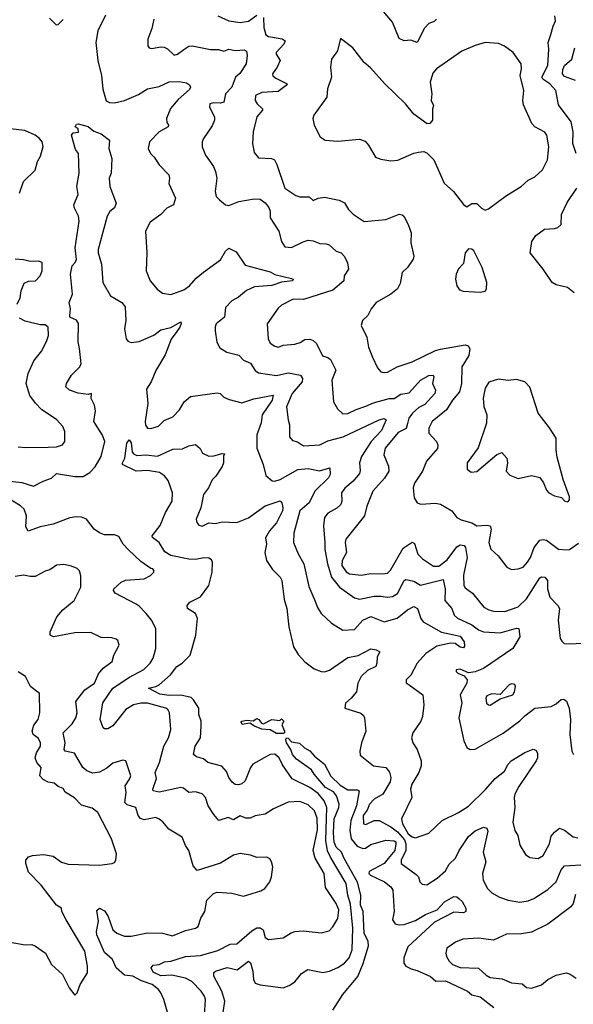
# Model space of a CAD drawing. Extents: x 1690054 to 1842981, y 782881 to 914114.
# Tile 680 of 693: x 1835592 to 1838938, y 887205 to 893152. Entities that reach past the tile are written whole.
import ezdxf

# ---------------------------------------------------------------- set-up
doc = ezdxf.new("R2010")
doc.units = 0

msp = doc.modelspace()

# ---------------------------------------------------------------- linework, layer by layer
at = {"layer": '0CON10XD'}
for points in [[(1838111.4, 893155), (1838097.9, 893142.1), (1838065, 893128.5), (1838038.3, 893101.7), (1837995, 893014.3), (1837955, 893029.6), (1837915, 893024.3), (1837885, 893039.2), (1837845, 893137.5), (1837791.2, 893201.2)], [(1835772.3, 893162.3), (1835811.7, 893121.7), (1835825, 893123.8), (1835855, 893154)], [(1836110.7, 893179.3), (1836063.3, 893085), (1836051.4, 893015), (1836063.5, 892905), (1836086.4, 892815), (1836093.7, 892733.7), (1836115, 892661.9), (1836135, 892651.8), (1836165, 892650.7), (1836225, 892664.6), (1836310.3, 892699.7), (1836365, 892735.6), (1836435, 892747.9), (1836495, 892777.5), (1836555, 892779.2), (1836600.2, 892770.2), (1836618.9, 892758.9), (1836624.5, 892745), (1836619.2, 892730.9), (1836549.7, 892670.3), (1836503.5, 892616.5), (1836478.9, 892555), (1836482, 892532), (1836492, 892515), (1836488.8, 892505), (1836435.7, 892475), (1836376, 892415), (1836369.2, 892375), (1836382.5, 892345), (1836405, 892322), (1836434.2, 892275), (1836492.5, 892215), (1836497.1, 892195), (1836493.3, 892163.3), (1836534.2, 892075), (1836521.2, 892035), (1836481.2, 892015), (1836445.8, 891975), (1836381.3, 891928.7), (1836352.5, 891875), (1836359.4, 891745), (1836357.1, 891635), (1836380, 891575), (1836422, 891525), (1836455, 891500.8), (1836505, 891493.3), (1836585, 891520.5), (1836618.9, 891545), (1836658.9, 891591.1), (1836702.1, 891627.9), (1836805, 891702.5), (1836835.8, 891755), (1836855, 891772.5), (1836900.9, 891750.9), (1836955, 891668.8), (1837105, 891629.1), (1837135, 891613.6), (1837235, 891590), (1837245.8, 891585), (1837241.2, 891575), (1837175, 891567.3), (1837115, 891546.1), (1837012.1, 891537.9), (1836963.3, 891516.7), (1836913.9, 891476.1), (1836873.3, 891455), (1836835.6, 891415), (1836829.4, 891355), (1836780, 891315), (1836772.7, 891297.3), (1836773, 891273), (1836782.5, 891205), (1836801.3, 891171.3), (1836843.3, 891145), (1836916.7, 891126.7), (1836944.4, 891095), (1836987.1, 891077.1), (1837015, 891034.2), (1837035, 891018.9), (1837145, 891003.3), (1837215, 891020.3), (1837289.4, 891005), (1837300.4, 890985), (1837298.9, 890965), (1837238.4, 890895), (1837205.4, 890815)], [(1836401.9, 893155), (1836389.8, 893100.2), (1836366, 893035), (1836366.7, 892995), (1836375, 892983.3), (1836388.3, 892978.3), (1836445, 892989.2), (1836465, 892987.1), (1836486.2, 892976.2), (1836525, 892938.8), (1836545, 892943.8), (1836585, 892973.1), (1836615, 892991.9), (1836635, 892994.4), (1836745, 892972.9), (1836792.6, 892972.6), (1836825, 892961.4), (1836855, 892975.3), (1836895, 892966.3), (1836950.3, 892970.3), (1836962.9, 892962.9), (1836966.9, 892936.9), (1836961.2, 892885), (1836923, 892827), (1836896.9, 892805), (1836874.3, 892745.7), (1836836.6, 892705), (1836825.5, 892655), (1836805, 892647.7), (1836765, 892650.9), (1836742, 892645), (1836740, 892625), (1836768.6, 892565), (1836770, 892545), (1836755, 892512), (1836703.3, 892435), (1836695.6, 892415), (1836694.3, 892385), (1836714.2, 892335), (1836764.3, 892265), (1836775.6, 892235), (1836782.9, 892195), (1836772.9, 892115), (1836780, 892085), (1836798.8, 892065), (1836835, 892033.8), (1836855, 892030), (1836916.3, 892053.7), (1837008.7, 892071.3), (1837045, 892068.5), (1837076.1, 892046.1), (1837098.6, 892018.6), (1837105.3, 891995), (1837105.5, 891955), (1837158.5, 891875), (1837173.6, 891813.6), (1837195, 891780), (1837235, 891776.7), (1837305, 891811.5), (1837335, 891820), (1837365, 891817.5), (1837405, 891800.5), (1837445, 891799.4), (1837461.8, 891791.8), (1837505, 891754.4), (1837535, 891744.3), (1837555, 891722.5), (1837573.8, 891683.8), (1837578.3, 891645), (1837552.8, 891605), (1837551.5, 891575), (1837485, 891518.2), (1837307.4, 891462.6), (1837245, 891464.5), (1837175, 891428.2), (1837155, 891410), (1837086.9, 891315), (1837093.8, 891225), (1837105, 891198.6), (1837135, 891180), (1837155.6, 891174.4), (1837183.6, 891186.4), (1837255, 891191.8), (1837288.1, 891201.9), (1837315, 891220.4), (1837345, 891222.7), (1837365, 891214.4), (1837385, 891195.7), (1837421.2, 891121.2), (1837455, 891112.1), (1837470.6, 891100.6), (1837502.5, 891035), (1837478.9, 890975), (1837488.6, 890845), (1837512, 890802), (1837545, 890771.4), (1837575, 890773.5), (1837625, 890798.9), (1837685, 890817.3), (1837731, 890839), (1837825, 890864.2), (1837855, 890865.3), (1837895, 890890), (1837945, 890898.8), (1838015, 890975.9), (1838065, 891003.9), (1838090, 891005), (1838094.5, 890995), (1838087.3, 890955), (1838104.6, 890915), (1838101.3, 890895), (1838040.9, 890829.1), (1838005, 890810.2), (1837965.3, 890775), (1837944.3, 890745.7), (1837935.8, 890714.2), (1837926.8, 890683.2), (1837880, 890660), (1837800.4, 890565), (1837793.2, 890525), (1837820.9, 890455), (1837822.1, 890425), (1837797.6, 890382.4), (1837725.5, 890305), (1837689.6, 890215), (1837675, 890155.8), (1837562.5, 890015), (1837558.4, 889995), (1837568, 889935), (1837540.8, 889885), (1837538.2, 889855), (1837565, 889817.1), (1837585, 889806), (1837655, 889798), (1837715, 889807.3), (1837785, 889804.7), (1837815, 889809.6), (1837833.4, 889826.6), (1837909.5, 889960.5), (1837965, 889996.7), (1837979.1, 889989.1), (1837997.9, 889925), (1838025.8, 889895), (1838092.3, 889852.3), (1838125, 889852.4), (1838175, 889890.5), (1838235, 889969.4), (1838255, 889979.6), (1838277.5, 889977.5), (1838285.4, 889965.4), (1838296, 889905), (1838273.6, 889796.4), (1838275.9, 889735), (1838285, 889720.8), (1838329.6, 889689.6), (1838396.9, 889605), (1838427, 889587), (1838455, 889578.9), (1838525, 889578.8), (1838605, 889605.5), (1838655.9, 889654.1), (1838735, 889780.8), (1838745, 889787.1), (1838765, 889786), (1838781.1, 889765), (1838782.1, 889715), (1838795.8, 889665), (1838843.8, 889615), (1838854.6, 889595), (1838845.7, 889525), (1838858.8, 889415), (1838867.7, 889397.7), (1838883.3, 889385), (1838915, 889382.2), (1838995, 889386.2)], [(1836790, 893175), (1836855.5, 893145.5), (1836925, 893134.5), (1836975, 893144.5), (1837025, 893179.1)], [(1837065.4, 893165.4), (1837067.3, 893105), (1837080.6, 893060.6), (1837095, 893050.8), (1837177.6, 893037.6), (1837195.7, 893025), (1837187.5, 893005), (1837142.9, 892955), (1837142.5, 892945), (1837165.6, 892905), (1837148.9, 892865), (1837118.9, 892825), (1837122.5, 892812.5), (1837139.2, 892799.2), (1837208, 892765), (1837203.3, 892755), (1837155, 892719.3), (1837055, 892712.3), (1837017.5, 892695), (1837015.7, 892665), (1837027.1, 892645), (1837059.2, 892615), (1837059.2, 892605), (1837024.4, 892565), (1837002.2, 892475), (1836998.6, 892405), (1837009.7, 892349.7), (1837035, 892318.8), (1837114.5, 892314.5), (1837131.4, 892305), (1837146.9, 892276.9), (1837194.5, 892134.5), (1837260.3, 892090.3), (1837285, 892082.5), (1837342.5, 892082.5), (1837365, 892060), (1837395, 892074.4), (1837435, 892080.5), (1837523.1, 892063.1), (1837555.4, 892045.4), (1837580, 892005), (1837606.9, 891976.9), (1837674, 891934), (1837804.4, 891945.6), (1837885, 891978), (1837903.9, 891973.9), (1837913.3, 891965), (1837940, 891915), (1837958, 891865), (1837955.8, 891805), (1837973.5, 891725), (1837969.4, 891705), (1837935, 891655.7), (1837904.5, 891625), (1837891.2, 891558.8), (1837875, 891525.8), (1837835, 891494.3), (1837745.6, 891444.4), (1837716, 891405), (1837696, 891365), (1837663.8, 891335), (1837656.2, 891305), (1837690, 891235), (1837700.5, 891175), (1837723.5, 891113.5), (1837755, 891048.8), (1837775, 891025.8), (1837795, 891020.5), (1837815, 891023.6), (1837874, 891056), (1837965, 891085.4), (1838105, 891153.8), (1838135, 891162.3), (1838285, 891188.8), (1838302, 891182), (1838312.2, 891165), (1838306.9, 891125), (1838263.7, 891055), (1838262.4, 890955), (1838250.3, 890905), (1838207.5, 890855), (1838171.5, 890795), (1838085, 890725.6), (1838065.6, 890685), (1838064.3, 890655), (1838110.8, 890605), (1838119.2, 890585), (1838117, 890563), (1838050, 890485), (1838027.5, 890425), (1837977.5, 890352.5), (1837970.5, 890325), (1837975.7, 890265), (1837995, 890233.3), (1838015.9, 890225.9), (1838105, 890231.4), (1838135, 890225.7), (1838203.8, 890185), (1838234.2, 890145), (1838260.7, 890130.7), (1838325, 890113.5), (1838355, 890096.2), (1838415, 890099.6), (1838434.6, 890094.6), (1838441.1, 890075), (1838427.2, 889995), (1838438.8, 889955), (1838484.4, 889914.4), (1838535.7, 889845.7), (1838565, 889831.4)], [(1838956.2, 892345), (1838934.6, 892405), (1838937.3, 892475), (1838926, 892536), (1838848.3, 892638.3), (1838833.3, 892725), (1838796.2, 892765), (1838753.8, 892793.8), (1838748.6, 892805), (1838783.4, 892875), (1838790.4, 892975), (1838786.5, 893015), (1838803.1, 893063.1), (1838816.1, 893113.9), (1838831.1, 893145), (1838825.6, 893175)], [(1838405, 892002.5), (1838425, 892010), (1838535, 892091.2), (1838623.8, 892145), (1838665, 892183.8), (1838706.4, 892203.6), (1838751.4, 892245), (1838782.9, 892305), (1838789.2, 892385), (1838778.2, 892455), (1838765, 892472.7), (1838705, 892504.5), (1838687.5, 892525), (1838637.4, 892637.4), (1838632.1, 892665), (1838638.2, 892725), (1838617.5, 892815), (1838625.4, 892855), (1838622.5, 892885), (1838574, 892955), (1838522.7, 892992.7), (1838485, 893009.2), (1838406.1, 893013.9), (1838345, 892996), (1838265, 892962), (1838111.2, 892855), (1838089.7, 892830.3), (1838072.9, 892775), (1838082.9, 892705), (1838078, 892665), (1838093.3, 892635), (1838087, 892613), (1838087.5, 892545), (1838070, 892525), (1838055, 892522.5), (1837975, 892581.2), (1837924.4, 892644.4), (1837798, 892765), (1837712.6, 892862.6), (1837673.4, 892893.4), (1837605, 892983.3), (1837531.7, 893038.3), (1837513.3, 892965), (1837476.7, 892915), (1837471.2, 892865), (1837477.5, 892805), (1837451.4, 892735), (1837449.2, 892685), (1837368.8, 892575), (1837364, 892555), (1837372.5, 892515), (1837408.8, 892445), (1837437.5, 892425), (1837515, 892418), (1837645, 892431.4), (1837679.7, 892419.7), (1837700.8, 892395), (1837742.7, 892322.7), (1837775, 892310.8), (1837835, 892300.8), (1837877, 892303), (1837975, 892346.2), (1838003, 892353), (1838035, 892356), (1838055, 892346.2), (1838095.5, 892305.5), (1838156.7, 892165), (1838214.2, 892114.2), (1838275, 892036.7), (1838295, 892022.5), (1838325, 892042.5), (1838355, 892042.5), (1838383.6, 892013.6), (1838405, 892002.5)], [(1838950.5, 892785), (1838885, 892810.3), (1838873.4, 892825), (1838875, 892851.1), (1838885.1, 892874.9), (1838929.6, 892915), (1838947.3, 892982.7)], [(1835515, 890367.5), (1835605, 890356.7), (1835675, 890335.5), (1835734, 890366), (1835785, 890383.8), (1835815, 890411.2), (1835925, 890392.8), (1835975, 890393.8), (1836015, 890417.8), (1836047.9, 890452.1), (1836085, 890513.8), (1836106.7, 890605), (1836092.8, 890642.8), (1836040.6, 890725), (1836049.7, 890789.7), (1836043.2, 890823.2), (1836024, 890865), (1836025.7, 890895), (1836005, 890889.2), (1835945, 890895.8), (1835892.5, 890915), (1835870, 890935), (1835874, 890955), (1835905, 891006.2), (1835954.5, 891055.5), (1835963.1, 891075), (1835953.6, 891166.4), (1835946.2, 891206.2), (1835948.3, 891318.3), (1835935, 891336.9), (1835895.7, 891355), (1835894, 891365), (1835899.2, 891405), (1835891.4, 891445), (1835910.8, 891495), (1835899.2, 891615), (1835908.2, 891665), (1835927.5, 891685), (1835935.5, 891704.5), (1835927, 891775), (1835951.4, 891935), (1835948.2, 891965), (1835923.5, 892013.5), (1835918.9, 892035), (1835946.2, 892096.2), (1835937.5, 892145), (1835950.6, 892225), (1835946.7, 892345), (1835928.3, 892368.3), (1835904.3, 892455.7), (1835915, 892470), (1835946.4, 892473.6), (1835945, 892492.5), (1835927.5, 892505), (1835935, 892521.2), (1835945, 892523.3), (1836005, 892506.9), (1836040, 892480), (1836085, 892463.6), (1836134.3, 892425), (1836131.2, 892375)], [(1835591.2, 892105), (1835615.7, 892174.3), (1835685.8, 892244.2), (1835700, 892295), (1835717.5, 892327.5), (1835734, 892386), (1835726.9, 892415), (1835712.5, 892435), (1835685, 892454.2), (1835622.2, 892482.2), (1835535, 892493.8)], [(1836131.2, 892375), (1836147.9, 892315), (1836144.1, 892225.9), (1836131.9, 892195), (1836136, 892145), (1836175.7, 892045), (1836165, 892016.7), (1836137.1, 891992.9), (1836121.5, 891965), (1836065.9, 891765), (1836065.3, 891745), (1836086, 891675), (1836095.3, 891565.3), (1836141.1, 891485), (1836209.2, 891445), (1836228.7, 891418.7), (1836234, 891335), (1836225.8, 891285), (1836236, 891225), (1836245, 891210), (1836265, 891203.3), (1836315, 891209.6), (1836403.6, 891246.4), (1836445, 891279.1), (1836505, 891293.8), (1836565, 891327.1), (1836568, 891318), (1836560, 891295), (1836540.9, 891269.1), (1836507.2, 891222.8), (1836471.1, 891128.9), (1836415, 891034), (1836386.9, 890965), (1836358.7, 890921.3), (1836367.1, 890835), (1836350.9, 890725), (1836352.8, 890702.8), (1836363.8, 890685), (1836385, 890682.9), (1836431.7, 890698.3), (1836465, 890730.8), (1836516.6, 890753.4), (1836557.5, 890795), (1836586.1, 890843.9), (1836624.3, 890875.7), (1836785, 890899.2), (1836804, 890895), (1836825, 890872.9), (1836857.9, 890857.9), (1836935, 890838.8), (1837007.1, 890862.9), (1837123.8, 890883.8), (1837117.9, 890855), (1837056.8, 890765), (1837051.6, 890718.4), (1837026.2, 890645), (1837024.5, 890565), (1837062.9, 890465), (1837078.8, 890398.8), (1837117.7, 890367.7), (1837134.2, 890364.2), (1837165.8, 890375), (1837273.8, 890436.2), (1837335, 890440.7), (1837403.5, 890426.5), (1837465.6, 890445), (1837469.4, 890405), (1837458, 890385), (1837376, 890305), (1837340.8, 890235), (1837286, 890185), (1837249.1, 890050.9), (1837247.3, 889995), (1837275.3, 889925.3), (1837308.6, 889865), (1837339.5, 889729.5), (1837375.3, 889645.3), (1837391.2, 889601.2), (1837415, 889565.8), (1837477.5, 889507.5), (1837545.7, 889465.7), (1837615, 889469.5), (1837665.2, 889524.8), (1837715, 889547.7), (1837795, 889516), (1837872.4, 889537.6), (1837935, 889588), (1837975, 889608.2), (1837996.9, 889595), (1838015.6, 889535), (1838030.8, 889515), (1838142.3, 889452.3), (1838255, 889428.9), (1838277.9, 889395), (1838281.1, 889368.9), (1838275, 889358.6), (1838255, 889362.1), (1838224.8, 889384.8), (1838195, 889386.6), (1838112.2, 889367.8), (1838046.2, 889325), (1837995, 889266.7), (1837956.2, 889193.8), (1837928.6, 889165), (1837926.9, 889146.9), (1837945, 889134.5), (1838029.2, 889075), (1838034.4, 889015), (1838025.5, 888944.5), (1838015.7, 888915), (1837968.8, 888845), (1837960.8, 888815), (1837967.5, 888785), (1837994, 888745), (1838018, 888675), (1838019.2, 888645), (1838004.2, 888605), (1837962.5, 888535), (1837954.5, 888505), (1837962.2, 888455), (1837899.2, 888325), (1837906.5, 888295), (1837940.2, 888235), (1837965, 888215.9), (1837985, 888210.5), (1838065, 888238.2), (1838145, 888315.6), (1838245, 888362.9), (1838305, 888401.4), (1838408, 888502), (1838465, 888568.5), (1838522.5, 888612.5), (1838543.8, 888655), (1838563.2, 888676.8), (1838645, 888726.2), (1838695, 888746.9), (1838710.5, 888740.5), (1838721.5, 888721.5), (1838721.3, 888695), (1838713.9, 888675), (1838608.2, 888521.8), (1838583.7, 888475), (1838579.7, 888455), (1838583.6, 888395), (1838571.8, 888305), (1838585.5, 888255), (1838601.9, 888225), (1838615, 888166.7), (1838649.5, 888109.5), (1838675, 888091.2), (1838725, 888086), (1838755, 888104), (1838793.8, 888175), (1838805, 888220), (1838823.3, 888245), (1838855, 888270), (1838885, 888257.5), (1838936.6, 888216.6), (1838965, 888211.1)], [(1838942.6, 891502.6), (1838901.9, 891535), (1838835, 891551.5), (1838811.1, 891565), (1838755.9, 891645.9), (1838677.8, 891745), (1838687, 891813), (1838711.3, 891848.7), (1838763, 891887), (1838825, 891890.8), (1838845, 891898), (1838863.8, 891915), (1838866.7, 891975), (1838900.9, 892049.1), (1838960, 892135)], [(1838375, 891506.7), (1838405, 891512.5), (1838413, 891527), (1838416, 891565), (1838387.5, 891655), (1838335.8, 891755.8), (1838325, 891766.2), (1838305, 891768.8), (1838283.8, 891745), (1838275, 891680), (1838245, 891647.5), (1838229.2, 891615), (1838225.8, 891585), (1838234.2, 891544.2), (1838250.5, 891520.5), (1838271.7, 891511.7), (1838375, 891506.7)], [(1835577.5, 891435), (1835595, 891472.5), (1835600, 891515), (1835618.3, 891561.7), (1835645, 891574), (1835686.7, 891575), (1835715.8, 891605), (1835728, 891635), (1835727.1, 891685), (1835705, 891694.4), (1835655, 891691.4), (1835615, 891702.9), (1835565, 891705.8)], [(1835582.4, 890572.4), (1835625, 890567.8), (1835765, 890570), (1835815, 890573.3), (1835851.2, 890585), (1835865.6, 890605), (1835865.6, 890665), (1835853.1, 890695), (1835815, 890737.1), (1835726, 890796), (1835686.6, 890836.6), (1835653.3, 890883.3), (1835631.8, 890955), (1835642.8, 891015), (1835677.7, 891092.3), (1835725, 891152.9), (1835755.6, 891215), (1835765.6, 891245), (1835763.8, 891295), (1835745, 891308.6), (1835715, 891310), (1835625, 891330.8), (1835590.4, 891350.4)], [(1838905, 890241.2), (1838915, 890252.5), (1838915, 890270), (1838876.2, 890375), (1838840.7, 890510.7), (1838833.8, 890555), (1838833.8, 890625), (1838795, 890686.7), (1838726, 890775), (1838675, 890932.5), (1838645.8, 890965.8), (1838595, 890980), (1838545, 890973.8), (1838485, 890980.6), (1838426.9, 890963.1), (1838405, 890927.5), (1838393.2, 890866.8), (1838397, 890817), (1838416.2, 890765), (1838413.3, 890715), (1838363.4, 890566.6), (1838296.8, 890475), (1838297.4, 890437.4), (1838320.4, 890420.4), (1838355, 890423.6), (1838475, 890526.7), (1838505, 890537.5), (1838536, 890505), (1838540, 890475), (1838532, 890425), (1838555, 890402), (1838605, 890380.6), (1838685, 890398.8), (1838735, 890386.7), (1838757.5, 890355), (1838775, 890310), (1838790, 890295), (1838825, 890276.7), (1838866.2, 890266.2), (1838887.5, 890245), (1838905, 890241.2)], [(1837205.4, 890815), (1837214.4, 890735), (1837223.5, 890705), (1837222.9, 890632.9), (1837241.3, 890611.3), (1837271.8, 890601.8), (1837307.8, 890577.8), (1837405.3, 890584.7), (1837455, 890609.1), (1837546.3, 890633.7), (1837765, 890736.2), (1837795, 890744.5), (1837805.9, 890735.9), (1837779.7, 890670.3), (1837716.3, 890603.7), (1837657.9, 890515), (1837645.4, 890475), (1837649.5, 890430.5), (1837645, 890412), (1837608, 890365), (1837557.2, 890322.8), (1837537.1, 890295), (1837538.8, 890245), (1837532.1, 890225), (1837508.6, 890201.4), (1837455, 890171.5), (1837434.6, 890145), (1837428.8, 890095), (1837436.1, 889993.9), (1837436.1, 889955), (1837452.2, 889865), (1837475.9, 889785.9), (1837524.8, 889724.8), (1837615, 889659.6), (1837645, 889652.5), (1837735, 889670.2), (1837775, 889671.1), (1837815, 889663.6), (1837845, 889668.7), (1837875, 889686.9), (1837914.8, 889765.2), (1837925, 889771.9), (1837975, 889761.4), (1838015, 889737.5), (1838151.7, 889771.7), (1838162.5, 889715), (1838162.3, 889645), (1838203.5, 889595), (1838218.1, 889555), (1838237.1, 889537.1), (1838325, 889497.5), (1838365, 889466.9), (1838395, 889454.1), (1838495, 889448.4), (1838595, 889477.8), (1838608.8, 889475), (1838613.9, 889425), (1838571.8, 889355), (1838396, 889234), (1838345, 889214.4), (1838305, 889208), (1838255, 889230), (1838230, 889225), (1838230, 889215), (1838240, 889205), (1838278.3, 889188.3), (1838296, 889165), (1838294.4, 889145), (1838254.6, 889075), (1838264.6, 889025.4), (1838246.5, 888935), (1838276.4, 888796.4), (1838295, 888756.7), (1838313.9, 888743.9), (1838345, 888747.1), (1838515, 888843.1), (1838615, 888917.1), (1838645, 888948.6), (1838705, 888993.8), (1838805, 889004.4), (1838835, 889020), (1838865, 889046), (1838880.7, 889049.3), (1838896.6, 889036.6), (1838912.9, 888995), (1838920.9, 888925), (1838916.9, 888835), (1838930, 888735), (1838940, 888715)], [(1836821.9, 887155), (1836831.9, 887225), (1836813.4, 887285), (1836764.4, 887375.6), (1836765, 887396.9), (1836775, 887405.4), (1836845, 887428.5), (1836906.1, 887413.9), (1836975, 887465.7), (1836987.5, 887455), (1837001.5, 887405), (1837004.3, 887354.3), (1837015, 887332.9), (1837045, 887323.3), (1837185, 887305.7), (1837221.3, 887318.7), (1837255, 887341.4), (1837295, 887391.2), (1837333.5, 887416.5), (1837425, 887397.3), (1837465, 887404.5), (1837515, 887427.5), (1837555, 887454.6), (1837583.8, 887485), (1837601.2, 887535), (1837604.8, 887665), (1837591, 887811), (1837575.2, 887865), (1837564.3, 887935), (1837470, 888095), (1837453.2, 888133.2), (1837441.8, 888195), (1837448.2, 888395), (1837433, 888435), (1837395, 888478.6), (1837345, 888515.2), (1837238, 888568), (1837180.8, 888650.8), (1837160, 888695), (1837135, 888716.5), (1837105.8, 888714.2), (1837002, 888655), (1836987.1, 888635), (1836954.2, 888555), (1836935, 888537.1), (1836915, 888531.5), (1836893.8, 888533.8), (1836877.1, 888547.1), (1836855.3, 888575.3), (1836841.1, 888611.1), (1836813.7, 888643.7), (1836730, 888665), (1836703, 888687), (1836660, 888700), (1836642.9, 888715), (1836653.3, 888765), (1836684.6, 888815), (1836688.9, 888885), (1836688.1, 888915), (1836675.6, 888955), (1836674.5, 888995), (1836643.3, 889045), (1836627.6, 889057.6), (1836565, 889071.8), (1836495, 889070.7), (1836439.5, 889079.5), (1836371.2, 889115), (1836415, 889124.4), (1836435, 889135.5), (1836504.4, 889195), (1836541.9, 889245), (1836574.2, 889265.7), (1836622.9, 889315), (1836657.5, 889435), (1836667.5, 889535), (1836654.3, 889565), (1836606.2, 889595), (1836604, 889615), (1836621.2, 889635), (1836683.9, 889666.1), (1836736, 889735), (1836755.6, 889815), (1836756.3, 889876.3), (1836750.5, 889890.5), (1836735, 889899.5), (1836705, 889901.1), (1836655, 889891.6), (1836615, 889893.7), (1836505, 889915.5), (1836468.4, 889938.4), (1836434.9, 889994.9), (1836395.4, 890025), (1836392.1, 890035), (1836441.7, 890098.3), (1836474.2, 890175), (1836513.5, 890245), (1836514.8, 890295), (1836488.5, 890368.5), (1836468, 890398), (1836437.1, 890417.1), (1836365, 890430.4), (1836295, 890426), (1836213.8, 890465), (1836212.9, 890475), (1836227.5, 890505), (1836240.4, 890595), (1836254.3, 890615.7), (1836265, 890596.2), (1836272.6, 890542.6), (1836280.8, 890530.9), (1836300.6, 890520.6), (1836355, 890523.9), (1836425, 890516), (1836517.5, 890557.5)], [(1836517.5, 890557.5), (1836575, 890560), (1836615, 890579.5), (1836655, 890585.8), (1836683.1, 890563.1), (1836696, 890535), (1836735, 890515.6), (1836765, 890517.3), (1836815, 890532.5), (1836829.3, 890529.3), (1836823.2, 890516.8), (1836824.1, 890475.9), (1836815.9, 890454.1), (1836777.1, 890395), (1836755, 890372.9), (1836733.4, 890325), (1836702.4, 890285), (1836685.9, 890204.1), (1836659.5, 890135), (1836661.9, 890115), (1836675, 890099.2), (1836695, 890093.5), (1836735, 890112.9), (1836775, 890110.4), (1836815, 890120.3), (1836905, 890115.4), (1836975.6, 890144.4), (1837075, 890215.4), (1837165.4, 890245.4), (1837175.6, 890235), (1837182.9, 890205), (1837180.9, 890185), (1837145, 890113.5), (1837101.8, 890065), (1837077.4, 890022.6), (1837082.7, 889985), (1837072.9, 889935), (1837083.8, 889885), (1837120.8, 889830.8), (1837166.7, 889785), (1837175.9, 889765.9), (1837189.5, 889649.5), (1837206.6, 889595), (1837218.5, 889485), (1837246.9, 889365), (1837275, 889319.1), (1837315, 889273.6), (1837372.4, 889232.4), (1837415, 889214.5), (1837435, 889212.7), (1837465, 889223.1), (1837575, 889300.9), (1837637.5, 889312.5), (1837715, 889351.5), (1837747.3, 889347.3), (1837768.8, 889335), (1837753.1, 889305), (1837751.5, 889265), (1837744.7, 889245.3), (1837695, 889221.6), (1837654.8, 889185.2), (1837636.2, 889145), (1837628.1, 889091.9), (1837595, 889054.3), (1837561.4, 889025), (1837556.2, 888995), (1837653.9, 888963.9), (1837670.5, 888950.5), (1837675.8, 888935.8), (1837684.2, 888855), (1837657.1, 888785), (1837646.9, 888735), (1837650.7, 888710.7), (1837731.2, 888645), (1837805.3, 888635.3), (1837827.7, 888607.7), (1837834.2, 888575.8), (1837830.3, 888549.7), (1837786.4, 888475), (1837734.6, 888445), (1837705.9, 888415), (1837692, 888378), (1837666.9, 888345), (1837670.5, 888295), (1837685, 888291.6), (1837735, 888314.6), (1837765, 888315.9), (1837835, 888277.5), (1837875, 888246.5), (1837918.1, 888198.1), (1837925.7, 888175), (1837926, 888135), (1837898.1, 888075), (1837898.2, 888055), (1837988.8, 887988.8), (1838002, 887975), (1838011.2, 887945), (1838025, 887930), (1838053.3, 887926.7), (1838115, 887966.2), (1838165, 888011.4), (1838187.6, 888052.4), (1838225, 888088.6), (1838248.6, 888135), (1838305, 888219.6), (1838345, 888253.6), (1838395, 888275.6), (1838415, 888270), (1838421.5, 888251.5), (1838394, 888125), (1838410, 888065), (1838390, 887995), (1838393.1, 887955), (1838420, 887905), (1838445, 887878.6), (1838492.1, 887852.1), (1838543.9, 887833.9), (1838615, 887822.5), (1838665, 887831.2), (1838700, 887845), (1838785, 887899.5), (1838834.4, 887945), (1838865, 888017.5), (1838885, 888042.2), (1839015, 888049.4)], [(1836707.7, 887105), (1836714.3, 887235), (1836708.9, 887255), (1836689.1, 887285), (1836633.3, 887343.3), (1836595, 887364.1), (1836511.7, 887381.7), (1836445, 887377.4), (1836398.9, 887398.9), (1836387.2, 887425), (1836397.8, 887442.2), (1836435, 887446.4), (1836467.4, 887462.6), (1836505, 887465.9), (1836595, 887493.4), (1836685, 887499.6), (1836790.1, 887529.9), (1836865, 887568), (1836905, 887570), (1836995, 887649.3), (1837025, 887668.2), (1837045, 887667.7), (1837064.4, 887655), (1837075, 887608), (1837095, 887597.5), (1837183.4, 887606.6), (1837232.6, 887637.4), (1837255.5, 887644.5), (1837305, 887648.1), (1837415, 887637.5), (1837461.7, 887648.3), (1837485, 887672.9), (1837515, 887724.5), (1837521.2, 887775), (1837505, 887814.5), (1837440.9, 887910.9), (1837431.8, 887995), (1837377.6, 888087.6), (1837366.2, 888135), (1837391.7, 888258.3), (1837389, 888329), (1837373.7, 888373.7), (1837335, 888411), (1837285, 888429.8), (1837215, 888425.3), (1837125, 888385.5), (1837075, 888354.5), (1837015, 888343.2), (1836985, 888330), (1836958.9, 888328.9), (1836925, 888343.3), (1836885, 888320), (1836852.9, 888332.9), (1836795, 888315.8), (1836765, 888350.8), (1836731.5, 888405), (1836715, 888453.8), (1836695.6, 888475.6), (1836655, 888489.5), (1836615, 888485.6), (1836581.5, 888511.5), (1836565, 888515.4), (1836435, 888487), (1836398.5, 888495), (1836395.9, 888505), (1836418.3, 888568.3), (1836410.5, 888605), (1836436.4, 888665), (1836448.6, 888711.4), (1836463.3, 888765), (1836490.8, 888815), (1836504.6, 888865.4), (1836496.7, 888965), (1836487.1, 888985), (1836474.7, 888994.7), (1836365, 889023.4), (1836325, 889024.8), (1836280.6, 889015), (1836233.8, 888985), (1836155, 888887.1), (1836125, 888869.4), (1836105, 888868.8), (1836095.8, 888875.8), (1836078.6, 888925), (1836094.2, 889025.8), (1836154.5, 889115.5), (1836255, 889182.2), (1836341.7, 889228.3), (1836381.5, 889265), (1836398.2, 889295), (1836414.5, 889355), (1836414.5, 889475), (1836388.2, 889525), (1836356, 889566), (1836315, 889610.4), (1836295, 889622.9), (1836169.5, 889689.5), (1836158.8, 889705), (1836160, 889715), (1836205.4, 889754.6), (1836232, 889768), (1836345, 889776), (1836382.5, 889795), (1836402.5, 889815), (1836402.5, 889825), (1836396.1, 889836.1), (1836385, 889837.5), (1836325, 889879.2), (1836249.4, 889949.4), (1836217.1, 889985), (1836190.6, 890030.6), (1836165, 890041.4), (1836105, 890041.5), (1836075, 890053.6), (1836042.9, 890075), (1835995, 890135.7), (1835965, 890148.1), (1835935, 890150.6), (1835895, 890144.5), (1835795, 890105.5), (1835715, 890089.5), (1835643.8, 890063.8), (1835628.8, 890088.8), (1835633.1, 890155), (1835619.1, 890195), (1835596.6, 890216.6), (1835478.6, 890288.6)], [(1838565, 889831.4), (1838605, 889834.6), (1838635, 889846.4), (1838660.5, 889875), (1838679.1, 889905), (1838702.1, 889965), (1838735, 890009.2), (1838755, 890012.9), (1838775, 890007.9), (1838848.8, 889955), (1838895, 889949.5), (1838915, 889953.3), (1838969.9, 889990.1)], [(1836492.2, 887135), (1836462.5, 887235), (1836444.4, 887275), (1836430, 887295), (1836393.1, 887325), (1836327.7, 887347.7), (1836276, 887375), (1836225, 887381.8), (1836175, 887425.6), (1836153.3, 887475), (1836105, 887517.8), (1836058.7, 887625), (1836055.4, 887645), (1836067.8, 887707.8), (1836058.3, 887771.7), (1836075, 887786.9), (1836105, 887770.8), (1836127.3, 887735), (1836154.2, 887654.2), (1836178.6, 887635), (1836225, 887617.2), (1836265, 887616.1), (1836365, 887638), (1836455, 887634.4), (1836515, 887619.6), (1836595, 887651.8), (1836655, 887665.6), (1836670, 887675), (1836686, 887725), (1836710, 887765), (1836723.3, 887835), (1836762.5, 887875), (1836785, 887882.5), (1836875, 887876), (1836945, 887858.6), (1837048.8, 887891.2), (1837073.3, 887905), (1837103.8, 887945), (1837114, 887976), (1837121.2, 888035), (1837113.3, 888065), (1837103, 888083), (1837085, 888093.3), (1837025, 888092), (1836987, 888107), (1836925, 888117.1), (1836883.7, 888106.3), (1836805, 888057.5), (1836665, 888013.3), (1836640.9, 888040.9), (1836613.8, 888135), (1836593.8, 888165), (1836574.4, 888214.4), (1836492.6, 888262.6), (1836458, 888308), (1836435, 888324.3), (1836415, 888332.9), (1836345, 888320.4), (1836322.5, 888327.5), (1836308.8, 888345), (1836294.6, 888394.6), (1836240.8, 888410.8), (1836226.7, 888425), (1836236.4, 888485), (1836228.5, 888525), (1836256.2, 888565), (1836263.1, 888585), (1836233.3, 888675), (1836215, 888680), (1836155, 888661.8), (1836118.1, 888631.9), (1836075, 888608.2), (1836035, 888600.9), (1835997.5, 888615), (1835972.9, 888635), (1835923.1, 888723.1), (1835866.7, 888735), (1835860.6, 888745), (1835866.2, 888785), (1835855.6, 888845), (1835909.9, 888900.1), (1835931.3, 888935), (1835939.1, 888965), (1835931.8, 889035), (1835984.7, 889105.2), (1836045, 889145.6), (1836068.8, 889201.2), (1836096.5, 889235), (1836150, 889275), (1836160.8, 889315), (1836193.8, 889375), (1836185, 889402.5), (1836175, 889410), (1836148.8, 889418.8), (1836085, 889421.2), (1836021.7, 889451.7), (1835925, 889449.6), (1835795.8, 889425.8), (1835776.7, 889435), (1835776, 889455), (1835815.7, 889545), (1835852.4, 889587.6), (1835921.4, 889645), (1835960.6, 889725), (1835962.3, 889792.3), (1835954, 889824), (1835938.6, 889838.6), (1835905, 889851.4), (1835858.8, 889861.2), (1835815, 889858.6), (1835775, 889829.2), (1835745, 889822), (1835685, 889788.6), (1835655, 889788.5), (1835615, 889798.1), (1835565, 889790)], [(1835535, 887581.4), (1835624.3, 887564.3), (1835665, 887565.6), (1835687.2, 887557.2), (1835747.5, 887515), (1835785, 887446.7), (1835850, 887385), (1835890, 887305), (1835925, 887260), (1835940, 887275), (1835957.5, 887325), (1836002, 887395), (1836001.9, 887435), (1835985, 887526.7), (1835872.7, 887715), (1835847.5, 887765), (1835844, 887785), (1835814.6, 887804.6), (1835721.9, 887925), (1835645, 888004), (1835628.9, 888055), (1835628.9, 888075), (1835645, 888095.8), (1835670, 888105), (1835735, 888110), (1835795, 888100), (1835845, 888063.3), (1835885, 888052.5), (1836075, 888045.8), (1836150, 888055), (1836165, 888062.5), (1836172.5, 888075), (1836176.2, 888115), (1836146.7, 888205), (1836063.4, 888363.4), (1836030.7, 888390.7), (1835965, 888407.5), (1835922.2, 888452.3), (1835867.2, 888487.2), (1835855, 888508.5), (1835825, 888520), (1835800.5, 888540.5), (1835765, 888547.5), (1835733.3, 888563.3), (1835713.1, 888585), (1835722.5, 888635), (1835694.6, 888665), (1835685.4, 888695), (1835693.1, 888725), (1835717.1, 888765), (1835718.6, 888785), (1835705, 888810), (1835674.3, 888835), (1835667.8, 888855), (1835677.8, 888892.2), (1835704.3, 888925), (1835714.4, 888965), (1835711.7, 889081.7), (1835656.7, 889125), (1835626.2, 889185), (1835583.4, 889213.4)], [(1838435, 889012.5), (1838495, 889051.2), (1838573.3, 889075), (1838583, 889093), (1838588.8, 889125), (1838585, 889137.5), (1838565, 889141.2), (1838550, 889135), (1838495, 889077.5), (1838445, 889080), (1838415, 889068.1), (1838408.6, 889055), (1838413.8, 889025), (1838425, 889013.3), (1838435, 889012.5)], [(1837185, 888840), (1837145, 888841), (1837105, 888863.3), (1837055, 888867.2), (1837010.6, 888885), (1836983.8, 888903.8), (1836936.2, 888895), (1836930.5, 888909.5), (1836933.8, 888916.2), (1836965, 888921.4), (1837002.7, 888917.3), (1837025, 888932), (1837036.5, 888926.5), (1837052.7, 888902.7), (1837065, 888898.6), (1837115, 888926.2), (1837165, 888920), (1837175, 888930), (1837187.5, 888915), (1837176.9, 888893.1), (1837193.2, 888855), (1837193.3, 888845), (1837185, 888840)], [(1837485, 887170), (1837544, 887265), (1837635, 887372.9), (1837667.9, 887452.1), (1837700.7, 887559.3), (1837698.1, 887585), (1837673.2, 887635), (1837668.3, 887765), (1837651.9, 887805), (1837653.5, 887865), (1837633.5, 887943.5), (1837552.1, 888085), (1837537.1, 888125), (1837505, 888154.8), (1837491.9, 888185), (1837488.1, 888241.9), (1837493.6, 888325), (1837520.9, 888395), (1837522.8, 888415), (1837505.8, 888465), (1837488.8, 888488.8), (1837441.2, 888515), (1837371.2, 888595), (1837355, 888621.4), (1837265.6, 888685.6), (1837240.8, 888715), (1837231.1, 888745), (1837204.3, 888784.3), (1837199.6, 888805), (1837205, 888815.8), (1837215, 888812.9), (1837235, 888790.4), (1837282.5, 888782.5), (1837312.5, 888755), (1837345, 888736.7), (1837373.1, 888703.1), (1837434, 888655), (1837472.6, 888582.6), (1837528.8, 888528.8), (1837575, 888501.5), (1837631.7, 888501.7), (1837644.2, 888495), (1837627.1, 888405), (1837592.4, 888315), (1837587, 888255), (1837595.2, 888205), (1837631.1, 888161.1), (1837665, 888145.8), (1837681.7, 888148.3), (1837715, 888170), (1837805, 888196.7), (1837855, 888192.9), (1837865, 888185.7), (1837866.1, 888175), (1837858.9, 888135), (1837818.5, 888085), (1837795, 888056.7), (1837705, 888007.5), (1837702.9, 887995), (1837712.5, 887985), (1837797.8, 887945), (1837835, 887915.5), (1837848.2, 887895), (1837854.7, 887765), (1837845.9, 887715), (1837860.8, 887690.8), (1837884.7, 887684.7), (1837915, 887687.6), (1837985, 887711.6), (1838045, 887747.8), (1838115, 887776.5), (1838160, 887825), (1838215, 887856.4), (1838234.3, 887854.3), (1838246.2, 887845), (1838265.4, 887825.4), (1838288.8, 887785), (1838287.5, 887765), (1838275, 887757.5), (1838215, 887761.2), (1838098.6, 887701.4), (1837938.4, 887551.6), (1837913.2, 887485), (1837913.3, 887453.3), (1837925.7, 887435.7), (1837958.9, 887418.9), (1837995, 887410), (1838075, 887372.9), (1838106.2, 887345), (1838165, 887346.5), (1838298.8, 887285), (1838325, 887261.8), (1838375, 887251.1), (1838456.8, 887186.8)], [(1838952.2, 887867.8), (1838936.4, 887815), (1838922.5, 887795), (1838785, 887688.5), (1838685, 887640.6), (1838625, 887631.2), (1838535, 887629.6), (1838455, 887592.9), (1838365.3, 887604.7), (1838270.9, 887599.1), (1838225, 887580), (1838174.4, 887545), (1838166.9, 887515), (1838171.9, 887495), (1838187.8, 887465), (1838208, 887445), (1838255, 887428.4), (1838365, 887423.5), (1838410.8, 887380.8), (1838435, 887368.2), (1838508.5, 887358.5), (1838565, 887334.5), (1838628.5, 887328.5), (1838655, 887307.5), (1838685, 887302.9), (1838745, 887323.1), (1838785, 887354.3), (1838835, 887382), (1838895, 887396), (1838918.3, 887388.3), (1838955, 887364)]]:
    msp.add_lwpolyline(points, dxfattribs=at)

doc.saveas('drawing.dxf')
